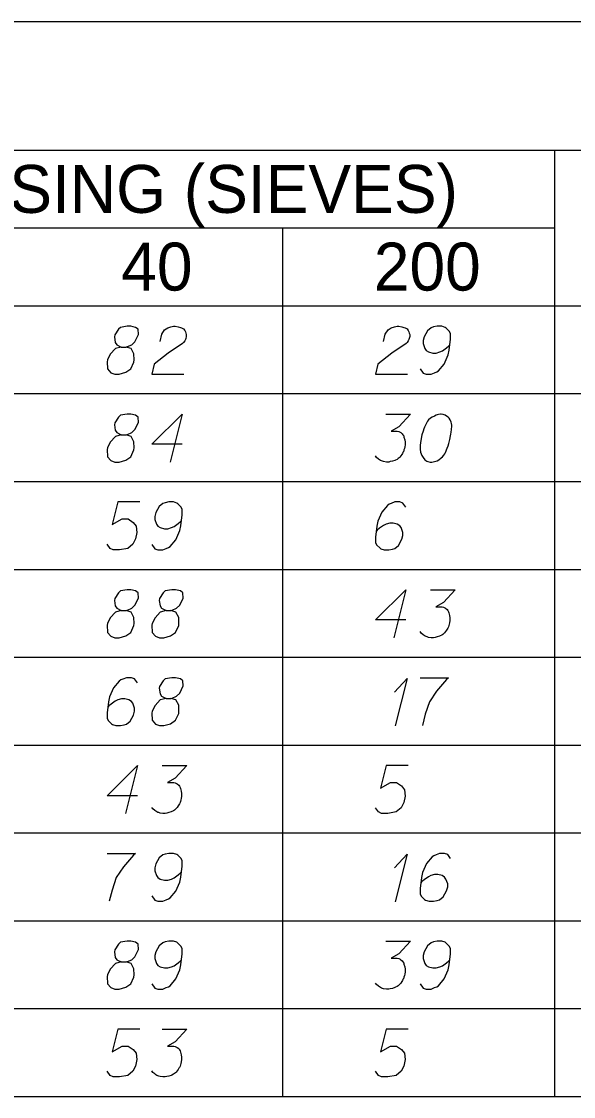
# Model space of a CAD drawing. Extents: x 2074207 to 2076812, y 516372 to 523312.
# Drawn here: x 2076678.5 to 2076733.8, y 519999.4 to 520107.1 of the extents above; entities that cross this region are included whole.
import ezdxf

# ---------------------------------------------------------------- set-up
doc = ezdxf.new("R2010")
doc.units = 0
for name, color, linetype in [('Prop DirtTable_ Soil Test Results - Outline (Major)', 7, 'Continuous'), ('Prop DirtTable_ Soil Test Results - Outline (Minor)', 7, 'Continuous'), ('Prop DirtTable_ Soil Test Results - Tx (Header - Small)', 7, 'Continuous'), ('Prop DirtTable_ Soil Test Results - Tx (Sample Data)', 7, 'Continuous')]:
    doc.layers.add(name, color=color, linetype=linetype)

msp = doc.modelspace()

# ---------------------------------------------------------------- linework, layer by layer
at = {"layer": 'Prop DirtTable_ Soil Test Results - Outline (Major)'}
for p, q in [((2076260.61, 520107.12), (2076811.9, 520107.12)), ((2076260.61, 520078.64), (2076811.9, 520078.64)), ((2076260.61, 520078.64), (2076811.9, 520078.64)), ((2076260.61, 519999.44), (2076811.9, 519999.44))]:
    msp.add_line(p, q, dxfattribs=at)
at = {"layer": 'Prop DirtTable_ Soil Test Results - Outline (Minor)'}
for p, q in [((2076260.61, 520094.24), (2076811.9, 520094.24)), ((2076731.93, 520094.24), (2076731.93, 520069.84)), ((2076526.07, 520086.44), (2076731.93, 520086.44)), ((2076704.67, 520086.44), (2076704.67, 520069.84)), ((2076260.61, 520069.84), (2076811.9, 520069.84)), ((2076260.61, 520069.84), (2076811.9, 520069.84)), ((2076704.67, 520069.84), (2076704.67, 520061.04)), ((2076731.93, 520069.84), (2076731.93, 520061.04)), ((2076260.61, 520061.04), (2076811.9, 520061.04)), ((2076260.61, 520061.04), (2076811.9, 520061.04)), ((2076704.67, 520061.04), (2076704.67, 520052.24)), ((2076731.93, 520061.04), (2076731.93, 520052.24)), ((2076260.61, 520052.24), (2076811.9, 520052.24)), ((2076260.61, 520052.24), (2076811.9, 520052.24)), ((2076704.67, 520052.24), (2076704.67, 520043.44)), ((2076731.93, 520052.24), (2076731.93, 520043.44)), ((2076260.61, 520043.44), (2076811.9, 520043.44)), ((2076260.61, 520043.44), (2076811.9, 520043.44)), ((2076704.67, 520043.44), (2076704.67, 520034.64)), ((2076731.93, 520043.44), (2076731.93, 520034.64)), ((2076260.61, 520034.64), (2076811.9, 520034.64)), ((2076260.61, 520034.64), (2076811.9, 520034.64)), ((2076704.67, 520034.64), (2076704.67, 520025.84)), ((2076731.93, 520034.64), (2076731.93, 520025.84)), ((2076260.61, 520025.84), (2076811.9, 520025.84)), ((2076260.61, 520025.84), (2076811.9, 520025.84)), ((2076704.67, 520025.84), (2076704.67, 520017.04)), ((2076731.93, 520025.84), (2076731.93, 520017.04)), ((2076260.61, 520017.04), (2076811.9, 520017.04)), ((2076260.61, 520017.04), (2076811.9, 520017.04)), ((2076704.67, 520017.04), (2076704.67, 520008.24)), ((2076731.93, 520017.04), (2076731.93, 520008.24)), ((2076260.61, 520008.24), (2076811.9, 520008.24)), ((2076260.61, 520008.24), (2076811.9, 520008.24)), ((2076704.67, 520008.24), (2076704.67, 519999.44)), ((2076731.93, 520008.24), (2076731.93, 519999.44)), ((2076260.61, 519999.44), (2076811.9, 519999.44))]:
    msp.add_line(p, q, dxfattribs=at)
at = {"layer": 'Prop DirtTable_ Soil Test Results - Tx (Sample Data)'}
for points in [[(2076688.53, 520074.51), (2076689.02, 520074.51), (2076689.16, 520074.55), (2076689.58, 520074.74), (2076689.9, 520075.04), (2076690.26, 520075.76), (2076690.22, 520076.29), (2076689.97, 520076.48), (2076689.48, 520076.59), (2076689.13, 520076.59), (2076688.46, 520076.48), (2076688.24, 520076.29), (2076687.89, 520075.72), (2076687.86, 520075.53), (2076687.93, 520074.97), (2076688.07, 520074.74), (2076688.53, 520074.51), (2076687.96, 520074.36), (2076687.43, 520073.79), (2076687.15, 520073.23), (2076687.12, 520073.04), (2076687.15, 520072.32), (2076687.47, 520071.94), (2076687.89, 520071.79), (2076688.31, 520071.79), (2076688.99, 520071.98), (2076689.48, 520072.32), (2076689.8, 520073), (2076689.83, 520073.23), (2076689.8, 520073.83), (2076689.51, 520074.36), (2076689.02, 520074.51)], [(2076692.41, 520075.08), (2076692.58, 520075.8), (2076692.87, 520076.25), (2076693.18, 520076.44), (2076693.5, 520076.55), (2076693.75, 520076.59), (2076693.92, 520076.59), (2076694.24, 520076.55), (2076694.45, 520076.48), (2076694.56, 520076.44), (2076694.77, 520076.33), (2076694.88, 520076.17), (2076694.95, 520076.02), (2076694.98, 520075.91), (2076695.02, 520075.76), (2076695.02, 520075.57), (2076694.98, 520075.38), (2076694.95, 520075.27), (2076694.88, 520075.12), (2076694.77, 520074.97), (2076694.66, 520074.85), (2076693.22, 520073.91), (2076691.84, 520072.81), (2076691.6, 520071.79), (2076694.81, 520071.79)], [(2076714.81, 520075.08), (2076714.98, 520075.8), (2076715.27, 520076.25), (2076715.58, 520076.44), (2076715.9, 520076.55), (2076716.15, 520076.59), (2076716.32, 520076.59), (2076716.64, 520076.55), (2076716.85, 520076.48), (2076716.96, 520076.44), (2076717.17, 520076.33), (2076717.28, 520076.17), (2076717.35, 520076.02), (2076717.38, 520075.91), (2076717.42, 520075.76), (2076717.42, 520075.57), (2076717.38, 520075.38), (2076717.35, 520075.27), (2076717.28, 520075.12), (2076717.17, 520074.97), (2076717.06, 520074.85), (2076715.62, 520073.91), (2076714.24, 520072.81), (2076714, 520071.79), (2076717.21, 520071.79)], [(2076718.48, 520072.32), (2076718.76, 520071.9), (2076719.08, 520071.79), (2076719.57, 520071.79), (2076719.92, 520071.94), (2076720.13, 520072.02), (2076720.31, 520072.13), (2076720.87, 520072.81), (2076721.26, 520073.72), (2076721.37, 520074.21), (2076721.51, 520075.31), (2076721.51, 520075.87), (2076721.37, 520076.1), (2076721.09, 520076.4), (2076720.98, 520076.48), (2076720.63, 520076.59), (2076720.17, 520076.59), (2076719.82, 520076.52), (2076719.57, 520076.44), (2076719.22, 520076.14), (2076718.86, 520075.53), (2076718.76, 520075.15), (2076718.76, 520074.85), (2076718.93, 520074.36), (2076719.08, 520074.17), (2076719.32, 520074.02), (2076719.75, 520073.91), (2076720.06, 520073.91), (2076720.45, 520074.02), (2076720.7, 520074.13), (2076721.12, 520074.44), (2076721.33, 520074.63), (2076721.44, 520074.74)], [(2076688.53, 520065.71), (2076689.02, 520065.71), (2076689.16, 520065.75), (2076689.58, 520065.94), (2076689.9, 520066.24), (2076690.26, 520066.96), (2076690.22, 520067.49), (2076689.97, 520067.68), (2076689.48, 520067.79), (2076689.13, 520067.79), (2076688.46, 520067.68), (2076688.24, 520067.49), (2076687.89, 520066.92), (2076687.86, 520066.73), (2076687.93, 520066.17), (2076688.07, 520065.94), (2076688.53, 520065.71), (2076687.96, 520065.56), (2076687.43, 520064.99), (2076687.15, 520064.43), (2076687.12, 520064.24), (2076687.15, 520063.52), (2076687.47, 520063.14), (2076687.89, 520062.99), (2076688.31, 520062.99), (2076688.99, 520063.18), (2076689.48, 520063.52), (2076689.8, 520064.2), (2076689.83, 520064.43), (2076689.8, 520065.03), (2076689.51, 520065.56), (2076689.02, 520065.71)], [(2076694.63, 520064.77), (2076691.6, 520064.77), (2076694.63, 520067.79), (2076693.43, 520062.99)], [(2076715.02, 520067.79), (2076717.49, 520067.79), (2076716.32, 520066.51), (2076715.55, 520066.09), (2076716.18, 520066.09), (2076716.32, 520066.05), (2076716.39, 520066.01), (2076716.46, 520065.98), (2076716.54, 520065.94), (2076716.68, 520065.83), (2076716.75, 520065.71), (2076716.82, 520065.6), (2076716.85, 520065.49), (2076716.92, 520065.22), (2076716.96, 520064.99), (2076716.96, 520064.88), (2076716.96, 520064.73), (2076716.92, 520064.5), (2076716.89, 520064.35), (2076716.85, 520064.2), (2076716.82, 520064.09), (2076716.78, 520064.01), (2076716.75, 520063.94), (2076716.71, 520063.86), (2076716.64, 520063.75), (2076716.54, 520063.6), (2076716.43, 520063.48), (2076716.36, 520063.41), (2076716.25, 520063.33), (2076716.15, 520063.26), (2076716.01, 520063.18), (2076715.94, 520063.14), (2076715.69, 520063.07), (2076715.48, 520063.03), (2076715.34, 520062.99), (2076715.09, 520062.99), (2076714.81, 520063.03), (2076714.7, 520063.07), (2076714.6, 520063.1), (2076714.49, 520063.14), (2076714.38, 520063.22), (2076714.28, 520063.29), (2076714.1, 520063.44), (2076714, 520063.6)], [(2076720.59, 520067.79), (2076720.52, 520067.79), (2076720.31, 520067.75), (2076720.17, 520067.72), (2076720.06, 520067.68), (2076719.89, 520067.6), (2076719.67, 520067.49), (2076719.5, 520067.37), (2076719.32, 520067.22), (2076719.22, 520067.07), (2076719.11, 520066.88), (2076719, 520066.69), (2076718.9, 520066.47), (2076718.83, 520066.32), (2076718.76, 520066.09), (2076718.65, 520065.71), (2076718.55, 520065.15), (2076718.48, 520064.69), (2076718.48, 520064.28), (2076718.51, 520063.97), (2076718.65, 520063.63), (2076718.76, 520063.44), (2076718.93, 520063.22), (2076719.15, 520063.07), (2076719.25, 520063.03), (2076719.46, 520062.99), (2076719.64, 520062.99), (2076719.92, 520063.03), (2076720.17, 520063.1), (2076720.35, 520063.22), (2076720.59, 520063.41), (2076720.7, 520063.52), (2076720.84, 520063.67), (2076720.94, 520063.82), (2076721.02, 520063.94), (2076721.09, 520064.12), (2076721.12, 520064.2), (2076721.19, 520064.39), (2076721.26, 520064.62), (2076721.33, 520064.84), (2076721.37, 520064.99), (2076721.4, 520065.11), (2076721.44, 520065.26), (2076721.51, 520065.6), (2076721.54, 520065.79), (2076721.58, 520065.98), (2076721.62, 520066.24), (2076721.65, 520066.58), (2076721.65, 520066.69), (2076721.62, 520066.85), (2076721.58, 520067), (2076721.47, 520067.22), (2076721.37, 520067.37), (2076721.26, 520067.49), (2076721.12, 520067.6), (2076720.98, 520067.68), (2076720.87, 520067.72), (2076720.77, 520067.75), (2076720.59, 520067.79)], [(2076690.4, 520058.99), (2076688.17, 520058.99), (2076687.61, 520056.72), (2076688.63, 520057.29), (2076689.23, 520057.29), (2076689.73, 520056.95), (2076690.01, 520056.57), (2076690.08, 520055.93), (2076689.97, 520055.29), (2076689.69, 520054.76), (2076689.2, 520054.34), (2076688.35, 520054.19), (2076687.72, 520054.19), (2076687.4, 520054.34), (2076687.12, 520054.76)], [(2076691.6, 520054.72), (2076691.88, 520054.3), (2076692.2, 520054.19), (2076692.69, 520054.19), (2076693.04, 520054.34), (2076693.25, 520054.42), (2076693.43, 520054.53), (2076693.99, 520055.21), (2076694.38, 520056.12), (2076694.49, 520056.61), (2076694.63, 520057.71), (2076694.63, 520058.27), (2076694.49, 520058.5), (2076694.21, 520058.8), (2076694.1, 520058.88), (2076693.75, 520058.99), (2076693.29, 520058.99), (2076692.94, 520058.92), (2076692.69, 520058.84), (2076692.34, 520058.54), (2076691.98, 520057.93), (2076691.88, 520057.55), (2076691.88, 520057.25), (2076692.05, 520056.76), (2076692.2, 520056.57), (2076692.44, 520056.42), (2076692.87, 520056.31), (2076693.18, 520056.31), (2076693.57, 520056.42), (2076693.82, 520056.53), (2076694.24, 520056.84), (2076694.45, 520057.03), (2076694.56, 520057.14)], [(2076717.03, 520058.46), (2076716.75, 520058.88), (2076716.43, 520058.99), (2076715.94, 520058.99), (2076715.58, 520058.84), (2076715.37, 520058.76), (2076715.19, 520058.65), (2076714.63, 520057.97), (2076714.24, 520057.06), (2076714.14, 520056.57), (2076714, 520055.48), (2076714, 520054.91), (2076714.14, 520054.68), (2076714.42, 520054.38), (2076714.52, 520054.3), (2076714.88, 520054.19), (2076715.34, 520054.19), (2076715.69, 520054.27), (2076715.94, 520054.34), (2076716.29, 520054.64), (2076716.64, 520055.25), (2076716.75, 520055.63), (2076716.75, 520055.93), (2076716.57, 520056.42), (2076716.43, 520056.61), (2076716.18, 520056.76), (2076715.76, 520056.87), (2076715.44, 520056.87), (2076715.05, 520056.76), (2076714.81, 520056.65), (2076714.38, 520056.35), (2076714.17, 520056.16), (2076714.07, 520056.04)], [(2076688.53, 520048.11), (2076689.02, 520048.11), (2076689.16, 520048.15), (2076689.58, 520048.34), (2076689.9, 520048.64), (2076690.26, 520049.36), (2076690.22, 520049.89), (2076689.97, 520050.08), (2076689.48, 520050.19), (2076689.13, 520050.19), (2076688.46, 520050.08), (2076688.24, 520049.89), (2076687.89, 520049.32), (2076687.86, 520049.13), (2076687.93, 520048.57), (2076688.07, 520048.34), (2076688.53, 520048.11), (2076687.96, 520047.96), (2076687.43, 520047.39), (2076687.15, 520046.83), (2076687.12, 520046.64), (2076687.15, 520045.92), (2076687.47, 520045.54), (2076687.89, 520045.39), (2076688.31, 520045.39), (2076688.99, 520045.58), (2076689.48, 520045.92), (2076689.8, 520046.6), (2076689.83, 520046.83), (2076689.8, 520047.43), (2076689.51, 520047.96), (2076689.02, 520048.11)], [(2076693.01, 520048.11), (2076693.5, 520048.11), (2076693.64, 520048.15), (2076694.06, 520048.34), (2076694.38, 520048.64), (2076694.74, 520049.36), (2076694.7, 520049.89), (2076694.45, 520050.08), (2076693.96, 520050.19), (2076693.61, 520050.19), (2076692.94, 520050.08), (2076692.72, 520049.89), (2076692.37, 520049.32), (2076692.34, 520049.13), (2076692.41, 520048.57), (2076692.55, 520048.34), (2076693.01, 520048.11), (2076692.44, 520047.96), (2076691.91, 520047.39), (2076691.63, 520046.83), (2076691.6, 520046.64), (2076691.63, 520045.92), (2076691.95, 520045.54), (2076692.37, 520045.39), (2076692.79, 520045.39), (2076693.47, 520045.58), (2076693.96, 520045.92), (2076694.28, 520046.6), (2076694.31, 520046.83), (2076694.28, 520047.43), (2076693.99, 520047.96), (2076693.5, 520048.11)], [(2076717.03, 520047.17), (2076714, 520047.17), (2076717.03, 520050.19), (2076715.83, 520045.39)], [(2076719.5, 520050.19), (2076721.97, 520050.19), (2076720.8, 520048.91), (2076720.03, 520048.49), (2076720.66, 520048.49), (2076720.8, 520048.45), (2076720.87, 520048.41), (2076720.94, 520048.38), (2076721.02, 520048.34), (2076721.16, 520048.23), (2076721.23, 520048.11), (2076721.3, 520048), (2076721.33, 520047.89), (2076721.4, 520047.62), (2076721.44, 520047.39), (2076721.44, 520047.28), (2076721.44, 520047.13), (2076721.4, 520046.9), (2076721.37, 520046.75), (2076721.33, 520046.6), (2076721.3, 520046.49), (2076721.26, 520046.41), (2076721.23, 520046.34), (2076721.19, 520046.26), (2076721.12, 520046.15), (2076721.02, 520046), (2076720.91, 520045.88), (2076720.84, 520045.81), (2076720.73, 520045.73), (2076720.63, 520045.66), (2076720.49, 520045.58), (2076720.42, 520045.54), (2076720.17, 520045.47), (2076719.96, 520045.43), (2076719.82, 520045.39), (2076719.57, 520045.39), (2076719.29, 520045.43), (2076719.18, 520045.47), (2076719.08, 520045.5), (2076718.97, 520045.54), (2076718.86, 520045.62), (2076718.76, 520045.69), (2076718.58, 520045.84), (2076718.48, 520046)], [(2076690.15, 520040.86), (2076689.87, 520041.28), (2076689.55, 520041.39), (2076689.06, 520041.39), (2076688.7, 520041.24), (2076688.49, 520041.16), (2076688.31, 520041.05), (2076687.75, 520040.37), (2076687.36, 520039.46), (2076687.26, 520038.97), (2076687.12, 520037.88), (2076687.12, 520037.31), (2076687.26, 520037.08), (2076687.54, 520036.78), (2076687.64, 520036.7), (2076688, 520036.59), (2076688.46, 520036.59), (2076688.81, 520036.67), (2076689.06, 520036.74), (2076689.41, 520037.04), (2076689.76, 520037.65), (2076689.87, 520038.03), (2076689.87, 520038.33), (2076689.69, 520038.82), (2076689.55, 520039.01), (2076689.3, 520039.16), (2076688.88, 520039.27), (2076688.56, 520039.27), (2076688.17, 520039.16), (2076687.93, 520039.05), (2076687.5, 520038.75), (2076687.29, 520038.56), (2076687.19, 520038.44)], [(2076693.01, 520039.31), (2076693.5, 520039.31), (2076693.64, 520039.35), (2076694.06, 520039.54), (2076694.38, 520039.84), (2076694.74, 520040.56), (2076694.7, 520041.09), (2076694.45, 520041.28), (2076693.96, 520041.39), (2076693.61, 520041.39), (2076692.94, 520041.28), (2076692.72, 520041.09), (2076692.37, 520040.52), (2076692.34, 520040.33), (2076692.41, 520039.77), (2076692.55, 520039.54), (2076693.01, 520039.31), (2076692.44, 520039.16), (2076691.91, 520038.59), (2076691.63, 520038.03), (2076691.6, 520037.84), (2076691.63, 520037.12), (2076691.95, 520036.74), (2076692.37, 520036.59), (2076692.79, 520036.59), (2076693.47, 520036.78), (2076693.96, 520037.12), (2076694.28, 520037.8), (2076694.31, 520038.03), (2076694.28, 520038.63), (2076693.99, 520039.16), (2076693.5, 520039.31)], [(2076715.9, 520039.95), (2076717.17, 520041.32), (2076715.97, 520036.55)], [(2076718.48, 520041.39), (2076721.3, 520041.39), (2076721.12, 520041.2), (2076720.1, 520040.03), (2076719.39, 520038.97), (2076718.97, 520037.72), (2076718.69, 520036.59)], [(2076690.15, 520029.57), (2076687.12, 520029.57), (2076690.15, 520032.59), (2076688.95, 520027.79)], [(2076692.62, 520032.59), (2076695.09, 520032.59), (2076693.92, 520031.31), (2076693.15, 520030.89), (2076693.78, 520030.89), (2076693.92, 520030.85), (2076693.99, 520030.81), (2076694.06, 520030.78), (2076694.14, 520030.74), (2076694.28, 520030.63), (2076694.35, 520030.51), (2076694.42, 520030.4), (2076694.45, 520030.29), (2076694.52, 520030.02), (2076694.56, 520029.79), (2076694.56, 520029.68), (2076694.56, 520029.53), (2076694.52, 520029.3), (2076694.49, 520029.15), (2076694.45, 520029), (2076694.42, 520028.89), (2076694.38, 520028.81), (2076694.35, 520028.74), (2076694.31, 520028.66), (2076694.24, 520028.55), (2076694.14, 520028.4), (2076694.03, 520028.28), (2076693.96, 520028.21), (2076693.85, 520028.13), (2076693.75, 520028.06), (2076693.61, 520027.98), (2076693.54, 520027.94), (2076693.29, 520027.87), (2076693.08, 520027.83), (2076692.94, 520027.79), (2076692.69, 520027.79), (2076692.41, 520027.83), (2076692.3, 520027.87), (2076692.2, 520027.9), (2076692.09, 520027.94), (2076691.98, 520028.02), (2076691.88, 520028.09), (2076691.7, 520028.24), (2076691.6, 520028.4)], [(2076717.28, 520032.59), (2076715.05, 520032.59), (2076714.49, 520030.32), (2076715.51, 520030.89), (2076716.11, 520030.89), (2076716.61, 520030.55), (2076716.89, 520030.17), (2076716.96, 520029.53), (2076716.85, 520028.89), (2076716.57, 520028.36), (2076716.08, 520027.94), (2076715.23, 520027.79), (2076714.6, 520027.79), (2076714.28, 520027.94), (2076714, 520028.36)], [(2076687.12, 520023.79), (2076689.94, 520023.79), (2076689.76, 520023.6), (2076688.74, 520022.43), (2076688.03, 520021.37), (2076687.61, 520020.12), (2076687.33, 520018.99)], [(2076691.6, 520019.52), (2076691.88, 520019.1), (2076692.2, 520018.99), (2076692.69, 520018.99), (2076693.04, 520019.14), (2076693.25, 520019.22), (2076693.43, 520019.33), (2076693.99, 520020.01), (2076694.38, 520020.92), (2076694.49, 520021.41), (2076694.63, 520022.51), (2076694.63, 520023.07), (2076694.49, 520023.3), (2076694.21, 520023.6), (2076694.1, 520023.68), (2076693.75, 520023.79), (2076693.29, 520023.79), (2076692.94, 520023.72), (2076692.69, 520023.64), (2076692.34, 520023.34), (2076691.98, 520022.73), (2076691.88, 520022.35), (2076691.88, 520022.05), (2076692.05, 520021.56), (2076692.2, 520021.37), (2076692.44, 520021.22), (2076692.87, 520021.11), (2076693.18, 520021.11), (2076693.57, 520021.22), (2076693.82, 520021.33), (2076694.24, 520021.64), (2076694.45, 520021.83), (2076694.56, 520021.94)], [(2076715.9, 520022.35), (2076717.17, 520023.72), (2076715.97, 520018.95)], [(2076721.51, 520023.26), (2076721.23, 520023.68), (2076720.91, 520023.79), (2076720.42, 520023.79), (2076720.06, 520023.64), (2076719.85, 520023.56), (2076719.67, 520023.45), (2076719.11, 520022.77), (2076718.72, 520021.86), (2076718.62, 520021.37), (2076718.48, 520020.28), (2076718.48, 520019.71), (2076718.62, 520019.48), (2076718.9, 520019.18), (2076719, 520019.1), (2076719.36, 520018.99), (2076719.82, 520018.99), (2076720.17, 520019.07), (2076720.42, 520019.14), (2076720.77, 520019.44), (2076721.12, 520020.05), (2076721.23, 520020.43), (2076721.23, 520020.73), (2076721.05, 520021.22), (2076720.91, 520021.41), (2076720.66, 520021.56), (2076720.24, 520021.67), (2076719.92, 520021.67), (2076719.53, 520021.56), (2076719.29, 520021.45), (2076718.86, 520021.15), (2076718.65, 520020.96), (2076718.55, 520020.84)], [(2076688.53, 520012.91), (2076689.02, 520012.91), (2076689.16, 520012.95), (2076689.58, 520013.14), (2076689.9, 520013.44), (2076690.26, 520014.16), (2076690.22, 520014.69), (2076689.97, 520014.88), (2076689.48, 520014.99), (2076689.13, 520014.99), (2076688.46, 520014.88), (2076688.24, 520014.69), (2076687.89, 520014.12), (2076687.86, 520013.93), (2076687.93, 520013.37), (2076688.07, 520013.14), (2076688.53, 520012.91), (2076687.96, 520012.76), (2076687.43, 520012.19), (2076687.15, 520011.63), (2076687.12, 520011.44), (2076687.15, 520010.72), (2076687.47, 520010.34), (2076687.89, 520010.19), (2076688.31, 520010.19), (2076688.99, 520010.38), (2076689.48, 520010.72), (2076689.8, 520011.4), (2076689.83, 520011.63), (2076689.8, 520012.23), (2076689.51, 520012.76), (2076689.02, 520012.91)], [(2076691.6, 520010.72), (2076691.88, 520010.3), (2076692.2, 520010.19), (2076692.69, 520010.19), (2076693.04, 520010.34), (2076693.25, 520010.42), (2076693.43, 520010.53), (2076693.99, 520011.21), (2076694.38, 520012.12), (2076694.49, 520012.61), (2076694.63, 520013.71), (2076694.63, 520014.27), (2076694.49, 520014.5), (2076694.21, 520014.8), (2076694.1, 520014.88), (2076693.75, 520014.99), (2076693.29, 520014.99), (2076692.94, 520014.92), (2076692.69, 520014.84), (2076692.34, 520014.54), (2076691.98, 520013.93), (2076691.88, 520013.55), (2076691.88, 520013.25), (2076692.05, 520012.76), (2076692.2, 520012.57), (2076692.44, 520012.42), (2076692.87, 520012.31), (2076693.18, 520012.31), (2076693.57, 520012.42), (2076693.82, 520012.53), (2076694.24, 520012.84), (2076694.45, 520013.03), (2076694.56, 520013.14)], [(2076715.02, 520014.99), (2076717.49, 520014.99), (2076716.32, 520013.71), (2076715.55, 520013.29), (2076716.18, 520013.29), (2076716.32, 520013.25), (2076716.39, 520013.21), (2076716.46, 520013.18), (2076716.54, 520013.14), (2076716.68, 520013.03), (2076716.75, 520012.91), (2076716.82, 520012.8), (2076716.85, 520012.69), (2076716.92, 520012.42), (2076716.96, 520012.19), (2076716.96, 520012.08), (2076716.96, 520011.93), (2076716.92, 520011.7), (2076716.89, 520011.55), (2076716.85, 520011.4), (2076716.82, 520011.29), (2076716.78, 520011.21), (2076716.75, 520011.14), (2076716.71, 520011.06), (2076716.64, 520010.95), (2076716.54, 520010.8), (2076716.43, 520010.68), (2076716.36, 520010.61), (2076716.25, 520010.53), (2076716.15, 520010.46), (2076716.01, 520010.38), (2076715.94, 520010.34), (2076715.69, 520010.27), (2076715.48, 520010.23), (2076715.34, 520010.19), (2076715.09, 520010.19), (2076714.81, 520010.23), (2076714.7, 520010.27), (2076714.6, 520010.3), (2076714.49, 520010.34), (2076714.38, 520010.42), (2076714.28, 520010.49), (2076714.1, 520010.64), (2076714, 520010.8)], [(2076718.48, 520010.72), (2076718.76, 520010.3), (2076719.08, 520010.19), (2076719.57, 520010.19), (2076719.92, 520010.34), (2076720.13, 520010.42), (2076720.31, 520010.53), (2076720.87, 520011.21), (2076721.26, 520012.12), (2076721.37, 520012.61), (2076721.51, 520013.71), (2076721.51, 520014.27), (2076721.37, 520014.5), (2076721.09, 520014.8), (2076720.98, 520014.88), (2076720.63, 520014.99), (2076720.17, 520014.99), (2076719.82, 520014.92), (2076719.57, 520014.84), (2076719.22, 520014.54), (2076718.86, 520013.93), (2076718.76, 520013.55), (2076718.76, 520013.25), (2076718.93, 520012.76), (2076719.08, 520012.57), (2076719.32, 520012.42), (2076719.75, 520012.31), (2076720.06, 520012.31), (2076720.45, 520012.42), (2076720.7, 520012.53), (2076721.12, 520012.84), (2076721.33, 520013.03), (2076721.44, 520013.14)], [(2076690.4, 520006.19), (2076688.17, 520006.19), (2076687.61, 520003.92), (2076688.63, 520004.49), (2076689.23, 520004.49), (2076689.73, 520004.15), (2076690.01, 520003.77), (2076690.08, 520003.13), (2076689.97, 520002.49), (2076689.69, 520001.96), (2076689.2, 520001.54), (2076688.35, 520001.39), (2076687.72, 520001.39), (2076687.4, 520001.54), (2076687.12, 520001.96)], [(2076692.62, 520006.19), (2076695.09, 520006.19), (2076693.92, 520004.91), (2076693.15, 520004.49), (2076693.78, 520004.49), (2076693.92, 520004.45), (2076693.99, 520004.41), (2076694.06, 520004.38), (2076694.14, 520004.34), (2076694.28, 520004.23), (2076694.35, 520004.11), (2076694.42, 520004), (2076694.45, 520003.89), (2076694.52, 520003.62), (2076694.56, 520003.39), (2076694.56, 520003.28), (2076694.56, 520003.13), (2076694.52, 520002.9), (2076694.49, 520002.75), (2076694.45, 520002.6), (2076694.42, 520002.49), (2076694.38, 520002.41), (2076694.35, 520002.34), (2076694.31, 520002.26), (2076694.24, 520002.15), (2076694.14, 520002), (2076694.03, 520001.88), (2076693.96, 520001.81), (2076693.85, 520001.73), (2076693.75, 520001.66), (2076693.61, 520001.58), (2076693.54, 520001.54), (2076693.29, 520001.47), (2076693.08, 520001.43), (2076692.94, 520001.39), (2076692.69, 520001.39), (2076692.41, 520001.43), (2076692.3, 520001.47), (2076692.2, 520001.5), (2076692.09, 520001.54), (2076691.98, 520001.62), (2076691.88, 520001.69), (2076691.7, 520001.84), (2076691.6, 520002)], [(2076717.28, 520006.19), (2076715.05, 520006.19), (2076714.49, 520003.92), (2076715.51, 520004.49), (2076716.11, 520004.49), (2076716.61, 520004.15), (2076716.89, 520003.77), (2076716.96, 520003.13), (2076716.85, 520002.49), (2076716.57, 520001.96), (2076716.08, 520001.54), (2076715.23, 520001.39), (2076714.6, 520001.39), (2076714.28, 520001.54), (2076714, 520001.96)]]:
    msp.add_lwpolyline(points, dxfattribs=at)

# ---------------------------------------------------------------- texts
at = {"layer": 'Prop DirtTable_ Soil Test Results - Tx (Header - Small)'}
for s, p in [('% PASSING (SIEVES)', (2076656.98, 520087.95)), ('40', (2076688.53, 520080.17)), ('200', (2076713.83, 520080.17))]:
    msp.add_text(s, height=4.8, dxfattribs=at).set_placement(p)

doc.saveas('drawing.dxf')
